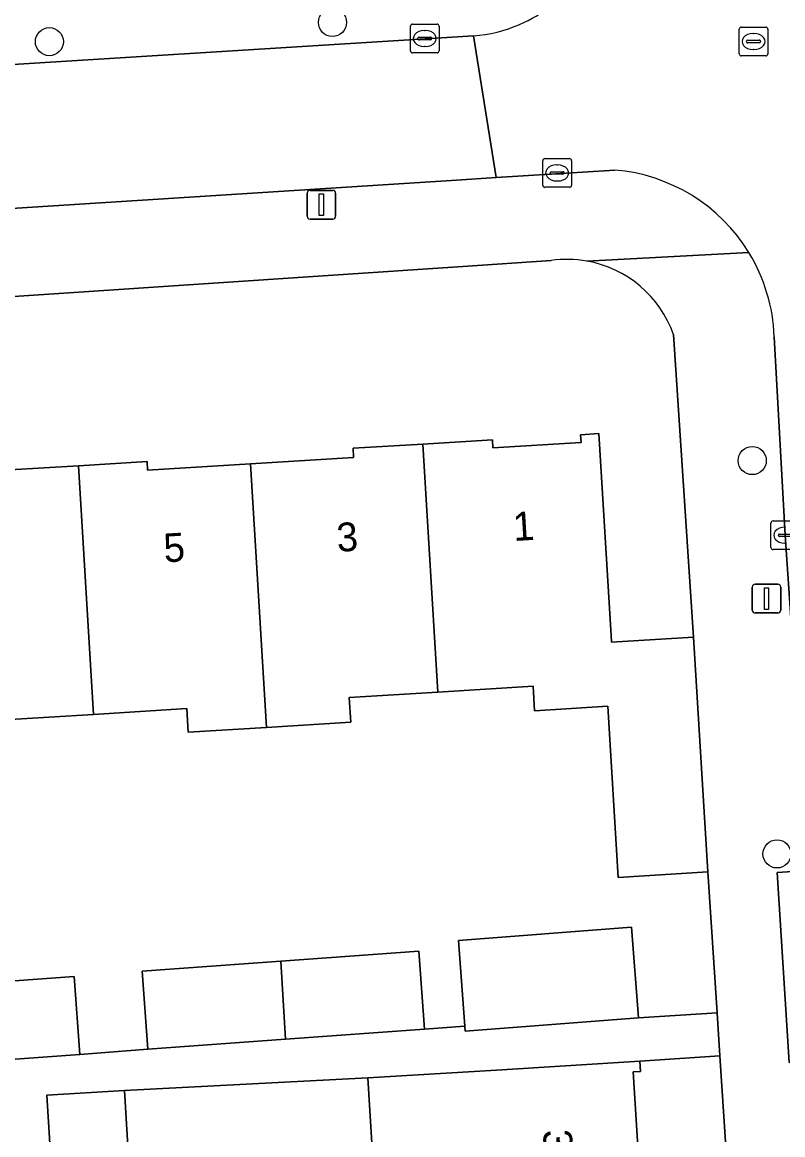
# Model space of a CAD drawing. Extents: x 159680 to 160786, y 387323 to 388340.
# Drawn here: x 160651.95 to 160678.44, y 387929.85 to 387968.57 of the extents above; entities that cross this region are included whole.
import ezdxf

# ---------------------------------------------------------------- set-up
doc = ezdxf.new("R2010")
doc.units = 0
for name, color, linetype in [('IMGEO_Boom', 7, 'Continuous'), ('IMGEO_Erf', 7, 'Continuous'), ('IMGEO_Kolk', 7, 'Continuous'), ('IMGEO_Lichtmast', 7, 'Continuous'), ('IMGEO_Pand', 7, 'Continuous'), ('IMGEO_Pand_nummerreeks', 7, 'Continuous'), ('IMGEO_Rijbaan_lokaal_open', 7, 'Continuous'), ('IMGEO_Rioolput', 7, 'Continuous'), ('IMGEO_Voetpad_open', 7, 'Continuous')]:
    doc.layers.add(name, color=color, linetype=linetype)

msp = doc.modelspace()

# ---------------------------------------------------------------- linework, layer by layer
at = {"layer": 'IMGEO_Boom'}
for centre in [(160662.754, 387968.567), (160652.893, 387967.897), (160677.379, 387953.317), (160678.242, 387939.627)]:
    msp.add_circle(centre, 0.489, dxfattribs=at)
at = {"layer": 'IMGEO_Erf'}
for points in [[(160670.374, 387960.279), (160667.292, 387960.074), (160621.937, 387957.044)], [(160651.514, 387952.991), (160653.905, 387953.138), (160656.294, 387953.285), (160656.312, 387952.986), (160659.9, 387953.207), (160663.491, 387953.428), (160663.471, 387953.744), (160665.898, 387953.893), (160668.327, 387954.043), (160668.345, 387953.755), (160671.417, 387953.944), (160671.4, 387954.216), (160672.029, 387954.255), (160672.461, 387947.229), (160672.475, 387947.001), (160675.327, 387947.176), (160674.639, 387957.7)], [(160648.945, 387935.018), (160653.759, 387935.363), (160653.953, 387932.65), (160656.318, 387932.834), (160656.124, 387935.548), (160660.951, 387935.894), (160665.765, 387936.239), (160665.959, 387933.526), (160667.37, 387933.633), (160667.143, 387936.611), (160673.174, 387937.072), (160673.415, 387933.921), (160676.151, 387934.1), (160675.828, 387939.002), (160672.713, 387938.811), (160672.347, 387944.767), (160669.796, 387944.61), (160669.743, 387945.465), (160666.422, 387945.261), (160663.337, 387945.071), (160663.389, 387944.212), (160660.457, 387944.032), (160657.729, 387943.864), (160657.678, 387944.684), (160654.43, 387944.484), (160651.344, 387944.294)], [(160680.206, 387872.579), (160676.25, 387932.595), (160673.46, 387932.413), (160673.482, 387932.057), (160673.235, 387932.041), (160673.44, 387928.71)], [(160664.171, 387928.805), (160663.985, 387931.83), (160655.506, 387931.392), (160655.882, 387925.222)]]:
    msp.add_lwpolyline(points, dxfattribs=at)
for centre, radius, start, end in [((160670.937, 387956.372), 3.947, 80.1299, 98.2068), ((160670.934, 387956.391), 3.929, 19.4563, 80.0404)]:
    msp.add_arc(centre, radius, start, end, dxfattribs=at)
at = {"layer": 'IMGEO_Kolk'}
for p, q in [((160665.546, 387968.507), (160666.398, 387968.507)), ((160665.471, 387967.581), (160665.471, 387968.433)), ((160665.959, 387968.287), (160665.984, 387968.287)), ((160666.472, 387968.433), (160666.472, 387967.581)), ((160665.73, 387968.001), (160665.73, 387968.013)), ((160666.168, 387967.964), (160665.77, 387967.964)), ((160665.773, 387968.05), (160666.171, 387968.05)), ((160665.982, 387967.727), (160665.957, 387967.727)), ((160666.214, 387968.013), (160666.214, 387968.001)), ((160666.398, 387967.507), (160665.546, 387967.507)), ((160670.082, 387962.901), (160670.082, 387963.753)), ((160670.157, 387963.827), (160671.009, 387963.827)), ((160670.57, 387963.607), (160670.595, 387963.607)), ((160671.083, 387963.753), (160671.083, 387962.901)), ((160670.341, 387963.321), (160670.341, 387963.333)), ((160670.779, 387963.284), (160670.381, 387963.284)), ((160670.384, 387963.37), (160670.782, 387963.37)), ((160670.825, 387963.333), (160670.825, 387963.321)), ((160671.009, 387962.827), (160670.157, 387962.827)), ((160670.593, 387963.047), (160670.568, 387963.047)), ((160678.029, 387950.292), (160678.029, 387951.144)), ((160678.104, 387951.218), (160678.956, 387951.218)), ((160678.288, 387950.712), (160678.288, 387950.724)), ((160678.331, 387950.761), (160678.729, 387950.761)), ((160678.726, 387950.675), (160678.328, 387950.675)), ((160678.956, 387950.218), (160678.104, 387950.218))]:
    msp.add_line(p, q, dxfattribs=at)
for points in [[(160665.546, 387968.507), (160666.398, 387968.507)], [(160665.471, 387967.581), (160665.471, 387968.433)], [(160666.472, 387968.433), (160666.472, 387967.581)], [(160666.398, 387967.507), (160665.546, 387967.507)], [(160670.082, 387962.901), (160670.082, 387963.753)], [(160670.157, 387963.827), (160671.009, 387963.827)], [(160671.083, 387963.753), (160671.083, 387962.901)], [(160671.009, 387962.827), (160670.157, 387962.827)], [(160678.029, 387950.292), (160678.029, 387951.144)], [(160678.104, 387951.218), (160678.956, 387951.218)], [(160678.956, 387950.218), (160678.104, 387950.218)]]:
    msp.add_lwpolyline(points, dxfattribs=at)
for centre, radius, start, end in [((160665.548, 387968.431), 0.0765, 91.552, 178.448), ((160665.548, 387968.431), 0.0765, 91.552, 178.448), ((160666.396, 387968.431), 0.0765, 1.552, 88.448), ((160666.396, 387968.431), 0.0765, 1.552, 88.448), ((160665.77, 387968.01), 0.0403, 85.8775, 175.7526), ((160665.767, 387968), 0.0366, 178.938, 274.7102), ((160666.171, 387968.007), 0.043, 264.8664, 352.4533), ((160666.175, 387968.012), 0.0386, 1.7309, 96.639), ((160665.548, 387967.583), 0.0765, 181.552, 268.448), ((160665.548, 387967.583), 0.0765, 181.552, 268.448), ((160666.396, 387967.583), 0.0765, 271.552, 358.448), ((160666.396, 387967.583), 0.0765, 271.552, 358.448), ((160670.159, 387963.751), 0.0765, 91.552, 178.448), ((160670.159, 387963.751), 0.0765, 91.552, 178.448), ((160671.007, 387963.751), 0.0765, 1.552, 88.448), ((160671.007, 387963.751), 0.0765, 1.552, 88.448), ((160670.381, 387963.33), 0.0403, 85.8775, 175.7526), ((160670.378, 387963.32), 0.0366, 178.938, 274.7102), ((160670.782, 387963.327), 0.043, 264.8664, 352.4533), ((160670.786, 387963.332), 0.0386, 1.7309, 96.639), ((160670.159, 387962.903), 0.0765, 181.552, 268.448), ((160670.159, 387962.903), 0.0765, 181.552, 268.448), ((160671.007, 387962.903), 0.0765, 271.552, 358.448), ((160671.007, 387962.903), 0.0765, 271.552, 358.448), ((160678.106, 387951.142), 0.0765, 91.552, 178.448), ((160678.106, 387951.142), 0.0765, 91.552, 178.448), ((160678.328, 387950.721), 0.0403, 85.8775, 175.7526), ((160678.325, 387950.711), 0.0366, 178.938, 274.7102), ((160678.106, 387950.294), 0.0765, 181.552, 268.448), ((160678.106, 387950.294), 0.0765, 181.552, 268.448)]:
    msp.add_arc(centre, radius, start, end, dxfattribs=at)
for centre, major_axis, ratio, start_param, end_param in [((160665.958, 387968.007), (-0.387, 0.002), 0.722429, 4.712389, 7.853982), ((160665.983, 387968.007), (-0.39, 0.002), 0.717154, 1.570796, 4.712389), ((160670.569, 387963.327), (-0.387, 0.002), 0.722429, 4.712389, 7.853982), ((160670.594, 387963.327), (-0.39, 0.002), 0.717154, 1.570796, 4.712389), ((160678.516, 387950.718), (-0.387, 0.002), 0.722429, 4.712389, 7.853982)]:
    msp.add_ellipse(centre, major_axis=major_axis, ratio=ratio, start_param=start_param, end_param=end_param, dxfattribs=at)
at = {"layer": 'IMGEO_Lichtmast'}
for p, q in [((160661.973, 387962.722), (160662.763, 387962.722)), ((160662.763, 387962.722), (160661.973, 387962.722)), ((160661.873, 387961.822), (160661.873, 387962.622)), ((160661.873, 387962.622), (160661.873, 387961.822)), ((160662.863, 387962.622), (160662.863, 387961.822)), ((160662.863, 387961.822), (160662.863, 387962.622)), ((160662.763, 387961.722), (160661.973, 387961.722)), ((160661.973, 387961.722), (160662.763, 387961.722)), ((160677.38, 387948.114), (160677.38, 387948.914)), ((160677.38, 387948.914), (160677.38, 387948.114)), ((160677.48, 387949.014), (160678.27, 387949.014)), ((160678.27, 387949.014), (160677.48, 387949.014)), ((160678.37, 387948.914), (160678.37, 387948.114)), ((160678.37, 387948.114), (160678.37, 387948.914)), ((160678.27, 387948.014), (160677.48, 387948.014)), ((160677.48, 387948.014), (160678.27, 387948.014))]:
    msp.add_line(p, q, dxfattribs=at)
for points in [[(160662.293, 387962.597), (160662.443, 387962.597), (160662.443, 387961.847), (160662.293, 387961.847), (160662.293, 387962.597)], [(160677.8, 387948.889), (160677.95, 387948.889), (160677.95, 387948.139), (160677.8, 387948.139), (160677.8, 387948.889)]]:
    msp.add_lwpolyline(points, dxfattribs=at)
for centre, start, end in [((160661.973, 387962.622), 90, 180), ((160661.973, 387962.622), 90, 180), ((160662.763, 387962.622), 0, 90), ((160662.763, 387962.622), 360, 90), ((160661.973, 387961.822), 180, 270), ((160661.973, 387961.822), 180, 270), ((160662.763, 387961.822), 270, 0), ((160662.763, 387961.822), 270, 0), ((160677.48, 387948.914), 90, 180), ((160677.48, 387948.914), 90, 180), ((160678.27, 387948.914), 0, 90), ((160678.27, 387948.914), 360, 90), ((160677.48, 387948.114), 180, 270), ((160677.48, 387948.114), 180, 270), ((160678.27, 387948.114), 270, 0), ((160678.27, 387948.114), 270, 0)]:
    msp.add_arc(centre, 0.1, start, end, dxfattribs=at)
at = {"layer": 'IMGEO_Pand'}
for points in [[(160672.029, 387954.255), (160671.4, 387954.216), (160671.417, 387953.944), (160668.345, 387953.755), (160668.327, 387954.043), (160665.898, 387953.893), (160666.422, 387945.261), (160669.743, 387945.465), (160669.796, 387944.61), (160672.347, 387944.767), (160672.713, 387938.811), (160675.828, 387939.002), (160675.327, 387947.176), (160672.475, 387947.001), (160672.461, 387947.229)], [(160665.898, 387953.893), (160663.471, 387953.744), (160663.491, 387953.428), (160659.9, 387953.207), (160660.457, 387944.032), (160663.389, 387944.212), (160663.337, 387945.071), (160666.422, 387945.261)], [(160648.451, 387943.156), (160651.403, 387943.337), (160651.344, 387944.294), (160654.43, 387944.484), (160653.905, 387953.138), (160651.514, 387952.991), (160651.532, 387952.706), (160647.885, 387952.481)], [(160654.43, 387944.484), (160657.678, 387944.684), (160657.729, 387943.864), (160660.457, 387944.032), (160659.9, 387953.207), (160656.312, 387952.986), (160656.294, 387953.285), (160653.905, 387953.138)], [(160673.174, 387937.072), (160667.143, 387936.611), (160667.37, 387933.633), (160667.383, 387933.461), (160673.415, 387933.921)], [(160665.959, 387933.526), (160665.765, 387936.239), (160660.951, 387935.894), (160661.116, 387933.178)], [(160656.124, 387935.548), (160656.318, 387932.834), (160661.116, 387933.178), (160660.951, 387935.894)], [(160653.953, 387932.65), (160653.759, 387935.363), (160648.945, 387935.018), (160649.11, 387932.302)], [(160673.86, 387926.362), (160673.714, 387928.727), (160673.44, 387928.71), (160673.235, 387932.041), (160673.482, 387932.057), (160673.46, 387932.413), (160668.47, 387932.106), (160663.985, 387931.83), (160664.171, 387928.805), (160665.1, 387928.862), (160665.288, 387925.806)], [(160655.882, 387925.222), (160655.506, 387931.392), (160652.807, 387931.227), (160653.183, 387925.059)]]:
    msp.add_lwpolyline(points, close=True, dxfattribs=at)
at = {"layer": 'IMGEO_Rijbaan_lokaal_open'}
msp.add_lwpolyline([(160667.665, 387968.1), (160647.14, 387966.825), (160643.144, 387966.556), (160641.888, 387966.515), (160641.098, 387966.584), (160621.872, 387965.315), (160622.208, 387960.225), (160667.081, 387963.077), (160668.462, 387963.165)], close=True, dxfattribs=at)
for points in [[(160667.665, 387968.1), (160668.462, 387963.165), (160671.465, 387963.355), (160672.595, 387963.427)], [(160678.147, 387957.629), (160678.53, 387950.718), (160679.33, 387939.053), (160679.76, 387932.403), (160679.906, 387929.876), (160685.013, 387930.173), (160683.4, 387955.976), (160683.214, 387956.742), (160682.883, 387959.855), (160682.473, 387961.8), (160681.905, 387963.745), (160681.136, 387965.603)]]:
    msp.add_lwpolyline(points, dxfattribs=at)
for centre, radius, start, end in [((160667.28, 387973.149), 5.06, 293.2299, 322.3224), ((160667.271, 387973.144), 5.06, 274.4707, 293.3506), ((160672.103, 387957.4), 6.047, 31.4509, 85.3341), ((160672.093, 387957.395), 6.058, 2.2158, 31.4412)]:
    msp.add_arc(centre, radius, start, end, dxfattribs=at)
at = {"layer": 'IMGEO_Rioolput'}
for p, q in [((160676.923, 387967.477), (160676.923, 387968.329)), ((160676.998, 387968.403), (160677.85, 387968.403)), ((160677.411, 387968.183), (160677.436, 387968.183)), ((160677.924, 387968.329), (160677.924, 387967.477)), ((160677.182, 387967.897), (160677.182, 387967.909)), ((160677.62, 387967.86), (160677.222, 387967.86)), ((160677.225, 387967.946), (160677.623, 387967.946)), ((160677.666, 387967.909), (160677.666, 387967.897)), ((160677.85, 387967.403), (160676.998, 387967.403)), ((160677.434, 387967.623), (160677.409, 387967.623))]:
    msp.add_line(p, q, dxfattribs=at)
for points in [[(160676.923, 387967.477), (160676.923, 387968.329)], [(160676.998, 387968.403), (160677.85, 387968.403)], [(160677.924, 387968.329), (160677.924, 387967.477)], [(160677.85, 387967.403), (160676.998, 387967.403)]]:
    msp.add_lwpolyline(points, dxfattribs=at)
for centre, radius, start, end in [((160677, 387968.327), 0.0765, 91.552, 178.448), ((160677, 387968.327), 0.0765, 91.552, 178.448), ((160677.848, 387968.327), 0.0765, 1.552, 88.448), ((160677.848, 387968.327), 0.0765, 1.552, 88.448), ((160677.222, 387967.906), 0.0403, 85.8775, 175.7526), ((160677.219, 387967.896), 0.0366, 178.938, 274.7102), ((160677.623, 387967.903), 0.043, 264.8664, 352.4533), ((160677.627, 387967.908), 0.0386, 1.7309, 96.639), ((160677, 387967.479), 0.0765, 181.552, 268.448), ((160677, 387967.479), 0.0765, 181.552, 268.448), ((160677.848, 387967.479), 0.0765, 271.552, 358.448), ((160677.848, 387967.479), 0.0765, 271.552, 358.448)]:
    msp.add_arc(centre, radius, start, end, dxfattribs=at)
for centre, major_axis, ratio, start_param, end_param in [((160677.41, 387967.903), (-0.387, 0.002), 0.722429, 4.712389, 7.853982), ((160677.435, 387967.903), (-0.39, 0.002), 0.717154, 1.570796, 4.712389)]:
    msp.add_ellipse(centre, major_axis=major_axis, ratio=ratio, start_param=start_param, end_param=end_param, dxfattribs=at)
at = {"layer": 'IMGEO_Voetpad_open'}
for points in [[(160638.657, 387968.138), (160640.407, 387966.926), (160641.098, 387966.584), (160641.888, 387966.515), (160643.144, 387966.556), (160643.083, 387967.949), (160647.088, 387968.198), (160647.14, 387966.825), (160667.665, 387968.1)], [(160672.595, 387963.427), (160671.465, 387963.355), (160668.462, 387963.165), (160667.081, 387963.077), (160622.208, 387960.225), (160620.1, 387960.091)], [(160671.614, 387960.261), (160677.262, 387960.555)], [(160677.262, 387960.555), (160671.614, 387960.261)], [(160617.411, 387957.315), (160617.451, 387956.732), (160621.937, 387957.044), (160667.292, 387960.074), (160670.374, 387960.279)], [(160674.639, 387957.7), (160675.327, 387947.176), (160675.828, 387939.002), (160676.151, 387934.1), (160676.25, 387932.595), (160680.206, 387872.579), (160680.395, 387869.697), (160680.468, 387868.579), (160681.09, 387859.27)], [(160680.614, 387917.728), (160680.219, 387925.048), (160679.906, 387929.876), (160679.76, 387932.403), (160678.67, 387932.369), (160678.248, 387938.981), (160679.33, 387939.053), (160678.53, 387950.718), (160678.147, 387957.629)], [(160653.183, 387925.059), (160652.807, 387931.227), (160655.506, 387931.392), (160663.985, 387931.83), (160668.47, 387932.106), (160673.46, 387932.413), (160676.25, 387932.595), (160676.151, 387934.1), (160673.415, 387933.921), (160667.383, 387933.461), (160667.37, 387933.633), (160665.959, 387933.526), (160661.116, 387933.178), (160656.318, 387932.834), (160653.953, 387932.65), (160649.11, 387932.302), (160644.312, 387931.958), (160644.295, 387932.201), (160642.409, 387932.066), (160642.424, 387931.78), (160637.272, 387931.515), (160631.309, 387931.203), (160627.075, 387930.956), (160627.162, 387929.584)]]:
    msp.add_lwpolyline(points, dxfattribs=at)
msp.add_lwpolyline([(160679.33, 387939.053), (160678.248, 387938.981), (160678.67, 387932.369), (160679.76, 387932.403)], close=True, dxfattribs=at)
for centre, radius, start, end in [((160667.28, 387973.149), 5.06, 293.2299, 322.3224), ((160667.271, 387973.144), 5.06, 274.4707, 293.3506), ((160672.103, 387957.4), 6.047, 31.4509, 85.3341), ((160672.093, 387957.395), 6.058, 2.2158, 31.4412), ((160670.937, 387956.372), 3.947, 80.1299, 98.2068), ((160670.934, 387956.391), 3.929, 19.4563, 80.0404)]:
    msp.add_arc(centre, radius, start, end, dxfattribs=at)

# ---------------------------------------------------------------- texts
at = {"layer": 'IMGEO_Pand_nummerreeks'}
for s, rotation, p in [('1', 3.495, (160669.071, 387950.515)), ('3', 3.4926, (160662.928, 387950.139)), ('5', 3.4926, (160656.899, 387949.771)), ('35', 273.7816, (160670.084, 387930.005))]:
    msp.add_text(s, height=1, rotation=rotation, dxfattribs=at).set_placement(p)

doc.saveas('drawing.dxf')
